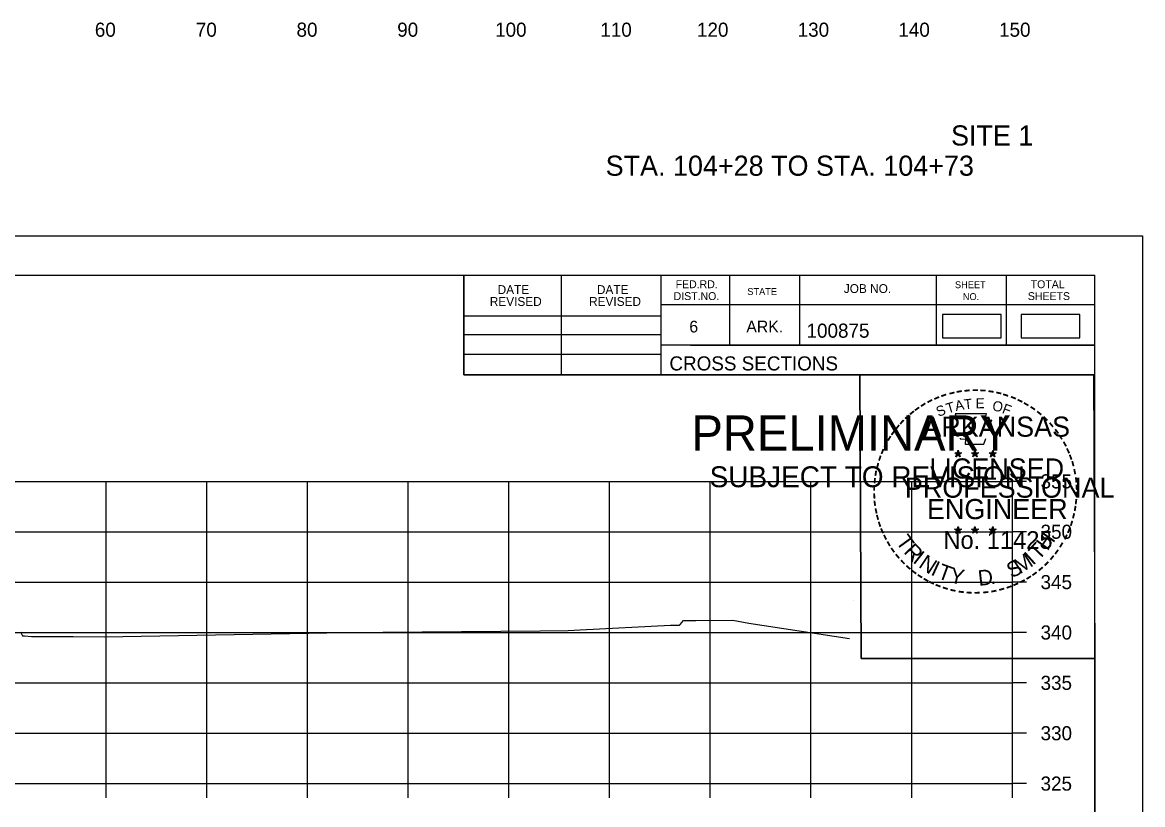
# Model space of a CAD drawing. Extents: x 1368122 to 1710785, y 373130 to 557566.
# Drawn here: x 1368740.6 to 1368851.8, y 373927.2 to 374004.9 of the extents above; entities that cross this region are included whole.
import ezdxf

# ---------------------------------------------------------------- set-up
doc = ezdxf.new("R2010")
doc.units = 0
for name, color, linetype in [('R_Axis', 7, 'Continuous'), ('R_Axis Annot', 7, 'Continuous'), ('R_Border', 7, 'Continuous'), ('R_Border PE', 7, 'Continuous'), ('R_Border Prem', 7, 'Continuous'), ('R_Draft', 7, 'Continuous'), ('R_Drive', 7, 'Continuous'), ('R_Exist Surface', 7, 'Continuous'), ('R_Grid', 7, 'Continuous'), ('R_No Plot', 7, 'Continuous')]:
    doc.layers.add(name, color=color, linetype=linetype)

msp = doc.modelspace()

# ---------------------------------------------------------------- linework, layer by layer
at = {"layer": 'R_Axis'}
for p, q in [((1368838.88, 373929.32), (1368838.88, 373959.32)), ((1368840.28, 373959.32), (1368838.88, 373959.32)), ((1368840.28, 373954.32), (1368838.88, 373954.32)), ((1368840.28, 373949.32), (1368838.88, 373949.32)), ((1368840.28, 373944.32), (1368838.88, 373944.32)), ((1368840.28, 373939.32), (1368838.88, 373939.32)), ((1368840.28, 373934.32), (1368838.88, 373934.32)), ((1368538.88, 373929.32), (1368838.88, 373929.32)), ((1368748.88, 373927.92), (1368748.88, 373929.32)), ((1368758.88, 373927.92), (1368758.88, 373929.32)), ((1368768.88, 373927.92), (1368768.88, 373929.32)), ((1368778.88, 373927.92), (1368778.88, 373929.32)), ((1368788.88, 373927.92), (1368788.88, 373929.32)), ((1368798.88, 373927.92), (1368798.88, 373929.32)), ((1368808.88, 373927.92), (1368808.88, 373929.32)), ((1368818.88, 373927.92), (1368818.88, 373929.32)), ((1368828.88, 373927.92), (1368828.88, 373929.32)), ((1368838.88, 373927.92), (1368838.88, 373929.32)), ((1368840.28, 373929.32), (1368838.88, 373929.32))]:
    msp.add_line(p, q, dxfattribs=at)
at = {"layer": 'R_Border'}
for p, q in [((1368530.88, 373979.78), (1368847.06, 373979.78)), ((1368784.42, 373969.9), (1368784.42, 373979.78)), ((1368794.1, 373969.9), (1368794.1, 373979.78)), ((1368803.96, 373979.78), (1368803.96, 373969.9)), ((1368810.8, 373979.78), (1368810.8, 373972.84)), ((1368817.74, 373979.78), (1368817.74, 373972.84)), ((1368831.32, 373979.78), (1368831.32, 373972.84)), ((1368838.26, 373979.78), (1368838.26, 373972.84)), ((1368847.06, 373774.32), (1368847.06, 373979.78)), ((1368847.06, 373976.84), (1368803.96, 373976.84)), ((1368847.06, 373976.86), (1368847.06, 373976.86)), ((1368784.42, 373975.76), (1368803.96, 373975.76)), ((1368784.42, 373973.9), (1368803.96, 373973.9)), ((1368784.42, 373971.96), (1368803.96, 373971.96)), ((1368847.06, 373972.84), (1368803.96, 373972.84)), ((1368806.92, 373972.84), (1368847.06, 373972.84)), ((1368847.06, 373969.9), (1368784.42, 373969.9))]:
    msp.add_line(p, q, dxfattribs=at)
at = {"layer": 'R_Border PE'}
for p, q in [((1368833.15, 373962.16), (1368833.49, 373962.05)), ((1368833.15, 373962.16), (1368833.4, 373962.11)), ((1368833.15, 373962.16), (1368833.38, 373962.04)), ((1368833.28, 373961.75), (1368833.49, 373962.05)), ((1368833.28, 373961.75), (1368833.4, 373961.99)), ((1368833.28, 373961.75), (1368833.49, 373961.97)), ((1368833.49, 373962.41), (1368833.45, 373962.16)), ((1368833.49, 373962.05), (1368833.49, 373962.41)), ((1368833.49, 373962.41), (1368833.54, 373962.16)), ((1368833.84, 373962.16), (1368833.49, 373962.05)), ((1368833.71, 373961.75), (1368833.49, 373962.05)), ((1368833.71, 373961.75), (1368833.49, 373961.96)), ((1368833.84, 373962.16), (1368833.56, 373962.11)), ((1368833.71, 373961.75), (1368833.57, 373962.04)), ((1368833.84, 373962.16), (1368833.64, 373962.06)), ((1368834.82, 373962.16), (1368835.16, 373962.05)), ((1368834.82, 373962.16), (1368835.07, 373962.11)), ((1368834.82, 373962.16), (1368835.05, 373962.04)), ((1368834.95, 373961.75), (1368835.16, 373962.05)), ((1368834.95, 373961.75), (1368835.07, 373961.99)), ((1368834.95, 373961.75), (1368835.16, 373961.97)), ((1368835.16, 373962.41), (1368835.12, 373962.16)), ((1368835.16, 373962.05), (1368835.16, 373962.41)), ((1368835.16, 373962.41), (1368835.21, 373962.16)), ((1368835.51, 373962.16), (1368835.16, 373962.05)), ((1368835.38, 373961.75), (1368835.16, 373962.05)), ((1368835.38, 373961.75), (1368835.16, 373961.96)), ((1368835.51, 373962.16), (1368835.23, 373962.11)), ((1368835.38, 373961.75), (1368835.24, 373962.04)), ((1368835.51, 373962.16), (1368835.31, 373962.06)), ((1368836.58, 373962.15), (1368836.93, 373962.04)), ((1368836.58, 373962.15), (1368836.83, 373962.1)), ((1368836.58, 373962.15), (1368836.82, 373962.02)), ((1368836.71, 373961.74), (1368836.93, 373962.04)), ((1368836.71, 373961.74), (1368836.84, 373961.98)), ((1368836.71, 373961.74), (1368836.93, 373961.96)), ((1368836.93, 373962.4), (1368836.89, 373962.15)), ((1368836.93, 373962.04), (1368836.93, 373962.4)), ((1368836.93, 373962.4), (1368836.98, 373962.15)), ((1368837.28, 373962.15), (1368836.93, 373962.04)), ((1368837.14, 373961.74), (1368836.93, 373962.04)), ((1368837.14, 373961.74), (1368836.93, 373961.95)), ((1368837.28, 373962.15), (1368836.99, 373962.1)), ((1368837.14, 373961.74), (1368837, 373962.03)), ((1368837.28, 373962.15), (1368837.07, 373962.04)), ((1368833.14, 373954.59), (1368833.49, 373954.47)), ((1368833.14, 373954.59), (1368833.39, 373954.54)), ((1368833.14, 373954.59), (1368833.38, 373954.46)), ((1368833.27, 373954.18), (1368833.49, 373954.47)), ((1368833.27, 373954.18), (1368833.4, 373954.42)), ((1368833.27, 373954.18), (1368833.49, 373954.39)), ((1368833.49, 373954.84), (1368833.45, 373954.59)), ((1368833.49, 373954.47), (1368833.49, 373954.84)), ((1368833.49, 373954.84), (1368833.54, 373954.59)), ((1368833.84, 373954.59), (1368833.49, 373954.47)), ((1368833.7, 373954.18), (1368833.49, 373954.47)), ((1368833.7, 373954.18), (1368833.49, 373954.39)), ((1368833.84, 373954.59), (1368833.55, 373954.54)), ((1368833.7, 373954.18), (1368833.57, 373954.47)), ((1368833.84, 373954.59), (1368833.63, 373954.48)), ((1368834.81, 373954.59), (1368835.16, 373954.47)), ((1368834.81, 373954.59), (1368835.06, 373954.54)), ((1368834.81, 373954.59), (1368835.05, 373954.46)), ((1368834.94, 373954.18), (1368835.16, 373954.47)), ((1368834.94, 373954.18), (1368835.07, 373954.42)), ((1368834.94, 373954.18), (1368835.16, 373954.39)), ((1368835.16, 373954.84), (1368835.12, 373954.59)), ((1368835.16, 373954.47), (1368835.16, 373954.84)), ((1368835.16, 373954.84), (1368835.21, 373954.59)), ((1368835.51, 373954.59), (1368835.16, 373954.47)), ((1368835.37, 373954.18), (1368835.16, 373954.47)), ((1368835.37, 373954.18), (1368835.16, 373954.39)), ((1368835.51, 373954.59), (1368835.22, 373954.54)), ((1368835.37, 373954.18), (1368835.24, 373954.47)), ((1368835.51, 373954.59), (1368835.3, 373954.48)), ((1368836.58, 373954.58), (1368836.93, 373954.46)), ((1368836.58, 373954.58), (1368836.83, 373954.53)), ((1368836.58, 373954.58), (1368836.81, 373954.45)), ((1368836.71, 373954.17), (1368836.93, 373954.46)), ((1368836.71, 373954.17), (1368836.84, 373954.41)), ((1368836.71, 373954.17), (1368836.92, 373954.38)), ((1368836.93, 373954.83), (1368836.89, 373954.58)), ((1368837.14, 373954.17), (1368836.92, 373954.38)), ((1368836.93, 373954.46), (1368836.93, 373954.83)), ((1368836.93, 373954.83), (1368836.98, 373954.58)), ((1368837.27, 373954.58), (1368836.93, 373954.46)), ((1368837.14, 373954.17), (1368836.93, 373954.46)), ((1368837.27, 373954.58), (1368836.99, 373954.53)), ((1368837.14, 373954.17), (1368837, 373954.46)), ((1368837.27, 373954.58), (1368837.07, 373954.47))]:
    msp.add_line(p, q, dxfattribs=at)
for points in [[(1368833.19, 373966.04), (1368833.46, 373965.21)], [(1368836.7, 373965.11), (1368836.84, 373965.4), (1368836.15, 373965.37), (1368836.3, 373966.04), (1368833.19, 373966.04)], [(1368833.68, 373963.61), (1368833.68, 373963.53), (1368834.24, 373963.51), (1368834.19, 373963.03), (1368836.06, 373963.03), (1368836.26, 373963.57)], [(1368833.49, 373962.41), (1368833.71, 373961.75), (1368833.15, 373962.16), (1368833.84, 373962.16), (1368833.28, 373961.75), (1368833.49, 373962.41)], [(1368835.16, 373962.41), (1368835.38, 373961.75), (1368834.82, 373962.16), (1368835.51, 373962.16), (1368834.95, 373961.75), (1368835.16, 373962.41)], [(1368836.93, 373962.4), (1368837.14, 373961.74), (1368836.58, 373962.15), (1368837.28, 373962.15), (1368836.71, 373961.74), (1368836.93, 373962.4)], [(1368833.49, 373954.84), (1368833.7, 373954.18), (1368833.14, 373954.59), (1368833.84, 373954.59), (1368833.27, 373954.18), (1368833.49, 373954.84)], [(1368835.16, 373954.84), (1368835.37, 373954.18), (1368834.81, 373954.59), (1368835.51, 373954.59), (1368834.94, 373954.18), (1368835.16, 373954.84)], [(1368836.93, 373954.83), (1368837.14, 373954.17), (1368836.58, 373954.58), (1368837.27, 373954.58), (1368836.71, 373954.17), (1368836.93, 373954.83)]]:
    msp.add_lwpolyline(points, dxfattribs=at)
for centre, radius in [((1368833.49, 373962.05), 0.172), ((1368833.49, 373962.05), 0.145), ((1368833.49, 373962.05), 0.116), ((1368833.49, 373962.05), 0.0991), ((1368833.49, 373962.05), 0.0747), ((1368833.49, 373962.05), 0.0495), ((1368833.49, 373962.05), 0.0296), ((1368835.16, 373962.05), 0.172), ((1368835.16, 373962.05), 0.145), ((1368835.16, 373962.05), 0.116), ((1368835.16, 373962.05), 0.0991), ((1368835.16, 373962.05), 0.0747), ((1368835.16, 373962.05), 0.0495), ((1368835.16, 373962.05), 0.0296), ((1368836.93, 373962.03), 0.172), ((1368836.93, 373962.03), 0.145), ((1368836.93, 373962.03), 0.116), ((1368836.93, 373962.03), 0.0991), ((1368836.93, 373962.03), 0.0747), ((1368836.93, 373962.03), 0.0495), ((1368836.93, 373962.03), 0.0296), ((1368833.49, 373954.47), 0.172), ((1368833.49, 373954.47), 0.145), ((1368833.49, 373954.47), 0.116), ((1368833.49, 373954.47), 0.0991), ((1368833.49, 373954.47), 0.0747), ((1368833.49, 373954.47), 0.0495), ((1368833.49, 373954.47), 0.0296), ((1368835.16, 373954.47), 0.172), ((1368835.16, 373954.47), 0.145), ((1368835.16, 373954.47), 0.116), ((1368835.16, 373954.47), 0.0991), ((1368835.16, 373954.47), 0.0747), ((1368835.16, 373954.47), 0.0495), ((1368835.16, 373954.47), 0.0296), ((1368836.93, 373954.46), 0.172), ((1368836.93, 373954.46), 0.145), ((1368836.93, 373954.46), 0.116), ((1368836.93, 373954.46), 0.0991), ((1368836.93, 373954.46), 0.0747), ((1368836.93, 373954.46), 0.0495), ((1368836.93, 373954.46), 0.0296)]:
    msp.add_circle(centre, radius, dxfattribs=at)
at = {"layer": 'R_Drive'}
for points in [[(1368831.93, 373973.58), (1368837.77, 373973.58), (1368837.77, 373975.89), (1368831.93, 373975.89)], [(1368839.74, 373973.58), (1368845.58, 373973.58), (1368845.58, 373975.89), (1368839.74, 373975.89)]]:
    msp.add_lwpolyline(points, close=True, dxfattribs=at)
at = {"layer": 'R_Exist Surface'}
msp.add_lwpolyline([(1368740.37, 373944.38), (1368740.59, 373944), (1368740.77, 373943.98), (1368741.48, 373943.93), (1368745.6, 373943.91), (1368748.68, 373943.9), (1368772.65, 373944.31), (1368776.37, 373944.36), (1368791.99, 373944.49), (1368794.77, 373944.52), (1368795.95, 373944.57), (1368804.93, 373945.06), (1368805.69, 373945.05), (1368805.82, 373945.05), (1368805.89, 373945.12), (1368806.22, 373945.51), (1368806.29, 373945.51), (1368806.62, 373945.51), (1368807.45, 373945.52), (1368811.11, 373945.55), (1368812.7, 373945.23), (1368822.71, 373943.72)], dxfattribs=at)
at = {"layer": 'R_Grid'}
for p, q in [((1368538.88, 373959.32), (1368838.88, 373959.32)), ((1368748.88, 373929.32), (1368748.88, 373959.32)), ((1368758.88, 373929.32), (1368758.88, 373959.32)), ((1368768.88, 373929.32), (1368768.88, 373959.32)), ((1368778.88, 373929.32), (1368778.88, 373959.32)), ((1368788.88, 373929.32), (1368788.88, 373959.32)), ((1368798.88, 373929.32), (1368798.88, 373959.32)), ((1368808.88, 373929.32), (1368808.88, 373959.32)), ((1368818.88, 373929.32), (1368818.88, 373959.32)), ((1368828.88, 373929.32), (1368828.88, 373959.32)), ((1368838.88, 373929.32), (1368838.88, 373959.32)), ((1368538.88, 373954.32), (1368838.88, 373954.32)), ((1368538.88, 373949.32), (1368838.88, 373949.32)), ((1368538.88, 373944.32), (1368838.88, 373944.32)), ((1368538.88, 373939.32), (1368838.88, 373939.32)), ((1368538.88, 373934.32), (1368838.88, 373934.32)), ((1368538.88, 373929.32), (1368838.88, 373929.32))]:
    msp.add_line(p, q, dxfattribs=at)
at = {"layer": 'R_No Plot'}
for p, q in [((1368518.48, 373983.68), (1368851.81, 373983.68)), ((1368823.09, 373947.45), (1368823.09, 373947.45))]:
    msp.add_line(p, q, dxfattribs=at)
for points in [[(1368518.47, 373983.68), (1368851.81, 373983.68), (1368851.81, 373770.34), (1368518.47, 373770.34)], [(1368764.8, 373979.78), (1368784.42, 373979.78), (1368784.42, 373969.9), (1368800.53, 373969.9), (1368823.73, 373969.9), (1368823.85, 373941.75), (1368847.06, 373941.75), (1368847.06, 373774.32), (1368530.88, 373774.32), (1368530.88, 373979.78)], [(1368823.73, 373969.9), (1368846.94, 373969.9), (1368847.06, 373941.75), (1368823.85, 373941.75)]]:
    msp.add_lwpolyline(points, close=True, dxfattribs=at)

# ---------------------------------------------------------------- texts
at = {"layer": 'R_Axis Annot'}
for s, p in [('60', (1368747.76, 374003.46)), ('70', (1368757.79, 374003.46)), ('80', (1368767.79, 374003.46)), ('90', (1368777.79, 374003.46)), ('100', (1368787.51, 374003.46)), ('110', (1368797.96, 374003.46)), ('120', (1368807.56, 374003.46)), ('130', (1368817.56, 374003.46)), ('140', (1368827.56, 374003.46)), ('150', (1368837.56, 374003.46)), ('355', (1368841.68, 373958.62)), ('350', (1368841.68, 373953.62)), ('345', (1368841.68, 373948.62)), ('340', (1368841.68, 373943.62)), ('335', (1368841.68, 373938.62)), ('330', (1368841.68, 373933.62)), ('325', (1368841.68, 373928.62))]:
    msp.add_text(s, height=1.4, dxfattribs=at).set_placement(p)
at = {"layer": 'R_Border'}
for s, height, p in [('DATE', 0.879, (1368787.76, 373977.92)), ('DATE', 0.879, (1368797.62, 373977.92)), ('FED.RD.', 0.782, (1368805.44, 373978.5)), ('JOB NO.', 0.879, (1368822.14, 373978.02)), ('SHEET', 0.684, (1368833.18, 373978.5)), ('TOTAL', 0.782, (1368840.7, 373978.5)), ('REVISED', 0.879, (1368786.98, 373976.74)), ('REVISED', 0.879, (1368796.84, 373976.74)), ('DIST.NO.', 0.782, (1368805.24, 373977.32)), ('STATE', 0.684, (1368812.56, 373977.82)), ('NO.', 0.684, (1368833.96, 373977.32)), ('SHEETS', 0.782, (1368840.42, 373977.32)), ('6', 1.17, (1368806.8, 373974.1)), ('ARK.', 1.172, (1368812.46, 373974.1)), ('100875', 1.4, (1368818.44, 373973.58)), ('CROSS SECTIONS', 1.4, (1368804.82, 373970.33))]:
    msp.add_text(s, height=height, rotation=360, dxfattribs=at).set_placement(p)
at = {"layer": 'R_Border PE'}
for s, height, rotation, p in [('-', 1.6, 28.7918, (1368830.67, 373966.58)), ('-', 1.6, 24.3072, (1368831.3, 373966.89)), ('-', 1.6, 19.1761, (1368831.93, 373967.16)), ('-', 1.6, 13.6301, (1368832.68, 373967.4)), ('-', 1.6, 10.2193, (1368833.36, 373967.57)), ('T', 1, 6.0228, (1368834.13, 373966.46)), ('-', 1.6, 5.8968, (1368834.09, 373967.68)), ('-', 1.6, 0.1862, (1368834.86, 373967.75)), ('E', 1, 0.8323, (1368835.24, 373966.57)), ('-', 1.6, 357.743, (1368835.59, 373967.74)), ('-', 1.6, 352.1617, (1368836.33, 373967.68)), ('-', 1.6, 347.2049, (1368837.05, 373967.57)), ('-', 1.6, 342.3362, (1368837.68, 373967.41)), ('-', 1.6, 337.8551, (1368838.42, 373967.19)), ('-', 1.6, 334.1211, (1368839.05, 373966.92)), ('-', 1.6, 36.2317, (1368829.49, 373965.81)), ('-', 1.6, 34.0636, (1368830.07, 373966.21)), ('S', 1, 21.594, (1368831.54, 373965.71)), ('T', 1, 16.4036, (1368832.46, 373966.05)), ('A', 1, 11.2132, (1368833.28, 373966.3)), ('O', 1, 350.4515, (1368836.84, 373966.36)), ('F', 1, 340.0707, (1368837.79, 373966.13)), ('-', 1.6, 329.6409, (1368839.63, 373966.63)), ('-', 1.6, 325.8627, (1368840.27, 373966.27)), ('-', 1.6, 48.423, (1368828.14, 373964.54)), ('-', 1.6, 42.9622, (1368828.58, 373965.02)), ('-', 1.6, 38.9507, (1368829.02, 373965.43)), ('ARKANSAS', 2, 360, (1368830.04, 373963.75)), ('-', 1.6, 320.5297, (1368840.88, 373965.85)), ('-', 1.6, 315.5786, (1368841.48, 373965.36)), ('-', 1.6, 54.2325, (1368827.32, 373963.49)), ('-', 1.6, 50.6142, (1368827.73, 373964.05)), ('-', 1.6, 309.8797, (1368842.05, 373964.81)), ('-', 1.6, 306.6522, (1368842.58, 373964.21)), ('-', 1.6, 62.8713, (1368826.68, 373962.35)), ('-', 1.6, 58.0706, (1368826.99, 373962.96)), ('-', 1.4, 303.6753, (1368843.06, 373963.64)), ('-', 1.6, 299.6684, (1368843.38, 373963.03)), ('-', 1.6, 67.7743, (1368826.42, 373961.73)), ('DWB', 0.01, 360, (1368833.48, 373962.04)), ('DWB', 0.01, 360, (1368835.15, 373962.04)), ('DWB', 0.01, 360, (1368836.92, 373962.03)), ('-', 1.6, 294.6628, (1368843.7, 373962.42)), ('-', 1.6, 290.5728, (1368843.96, 373961.84)), ('-', 1.6, 75.461, (1368826.01, 373960.39)), ('-', 1.6, 72.3945, (1368826.2, 373961.1)), ('LICENSED', 2, 360, (1368830.64, 373959.6)), ('-', 1.6, 285.1233, (1368844.2, 373961.26)), ('-', 1.6, 81.2013, (1368825.87, 373959.68)), ('PROFESSIONAL', 2, 360, (1368828.21, 373957.7)), ('-', 1.6, 280.5493, (1368844.4, 373960.52)), ('-', 1.6, 276.5962, (1368844.56, 373959.75)), ('-', 1.6, 89.0622, (1368825.77, 373958.29)), ('-', 1.6, 85.1863, (1368825.8, 373958.99)), ('-', 1.6, 274.3301, (1368844.62, 373959.03)), ('-', 1.6, 94.1959, (1368825.81, 373957.56)), ('ENGINEER', 2, 360, (1368830.4, 373955.57)), ('-', 1.6, 263.5172, (1368844.63, 373957.73)), ('-', 1.6, 269.9407, (1368844.65, 373958.4)), ('-', 1.6, 98.9479, (1368825.88, 373956.89)), ('-', 1.6, 101.7149, (1368826.02, 373956.16)), ('-', 1.6, 260.9953, (1368844.56, 373957.08)), ('-', 1.6, 105.4578, (1368826.18, 373955.57)), ('-', 1.6, 109.0874, (1368826.39, 373954.93)), ('-', 1.6, 252.8681, (1368844.27, 373955.68)), ('-', 1.6, 255.7626, (1368844.45, 373956.4)), ('-', 1.6, 114.0643, (1368826.65, 373954.34)), ('T', 1.54, 306.0406, (1368827.25, 373953.31)), ('No. 11425', 1.757, 360, (1368832.03, 373952.62)), ('DWB', 0.01, 360, (1368833.48, 373954.47)), ('DWB', 0.01, 360, (1368835.15, 373954.47)), ('DWB', 0.01, 360, (1368836.91, 373954.46)), ('H', 1.54, 54.6088, (1368842.37, 373952.35)), ('-', 1.6, 247.8887, (1368844.05, 373955.01)), ('-', 1.6, 115.7289, (1368826.95, 373953.72)), ('-', 1.6, 120.4471, (1368827.31, 373953.13)), ('R', 1.54, 314.005, (1368828.01, 373952.26)), ('T', 1.54, 46.6444, (1368841.48, 373951.41)), ('-', 1.6, 239.0712, (1368843.39, 373953.63)), ('-', 1.6, 244.6197, (1368843.79, 373954.38)), ('-', 1.6, 125.8934, (1368827.71, 373952.57)), ('-', 1.6, 130.7181, (1368828.17, 373952.02)), ('I', 1.54, 321.9694, (1368828.91, 373951.33)), ('N', 1.54, 326.5002, (1368829.48, 373950.86)), ('M', 1.54, 32.6563, (1368839.63, 373950.08)), ('I', 1.54, 42.1136, (1368840.92, 373950.93)), ('-', 1.6, 231.2538, (1368842.56, 373952.41)), ('-', 1.6, 233.8452, (1368842.99, 373952.97)), ('-', 1.6, 134.2238, (1368828.69, 373951.48)), ('-', 1.6, 138.9338, (1368829.22, 373951.01)), ('I', 1.54, 335.3603, (1368830.69, 373950.08)), ('T', 1.54, 339.8912, (1368831.35, 373949.75)), ('S', 1.54, 26.9312, (1368838.8, 373949.67)), ('-', 1.6, 221.0851, (1368841.56, 373951.33)), ('-', 1.6, 225.7653, (1368842.08, 373951.84)), ('-', 1.6, 144.6463, (1368829.77, 373950.61)), ('-', 1.6, 148.0898, (1368830.33, 373950.24)), ('-', 1.6, 151.5704, (1368830.91, 373949.91)), ('Y', 1.54, 347.8556, (1368832.57, 373949.3)), ('D', 1.54, 6.3969, (1368835.55, 373948.94)), ('-', 1.6, 212.2491, (1368840.48, 373950.48)), ('-', 1.6, 215.7363, (1368841.01, 373950.86)), ('-', 1.6, 154.6002, (1368831.43, 373949.66)), ('-', 1.6, 158.5612, (1368832.06, 373949.41)), ('-', 1.6, 162.7983, (1368832.74, 373949.2)), ('-', 1.6, 167.5555, (1368833.46, 373949.03)), ('.', 1.54, 13.7642, (1368836.74, 373949.07)), ('-', 1.6, 195.4743, (1368838, 373949.3)), ('-', 1.6, 200.7184, (1368838.67, 373949.54)), ('-', 1.6, 204.2516, (1368839.29, 373949.81)), ('-', 1.6, 207.3568, (1368839.92, 373950.13)), ('-', 1.6, 173.1155, (1368834.23, 373948.92)), ('-', 1.6, 176.5183, (1368834.98, 373948.87)), ('-', 1.6, 181.5918, (1368835.72, 373948.89)), ('-', 1.6, 185.8167, (1368836.53, 373948.96)), ('-', 1.6, 191.2858, (1368837.27, 373949.1))]:
    msp.add_text(s, height=height, rotation=rotation, dxfattribs=at).set_placement(p)
at = {"layer": 'R_Border Prem'}
for s, height, p in [('PRELIMINARY', 3.5, (1368807.01, 373962.37)), ('DWB', 0.01, (1368807.76, 373964.22)), ('SUBJECT TO REVISION', 2.0751, (1368808.82, 373958.74))]:
    msp.add_text(s, height=height, rotation=360, dxfattribs=at).set_placement(p)
at = {"layer": 'R_Draft'}
for s, p in [('SITE 1', (1368832.79, 373992.66)), ('STA. 104+28 TO STA. 104+73', (1368798.49, 373989.66))]:
    msp.add_text(s, height=2, dxfattribs=at).set_placement(p)

doc.saveas('drawing.dxf')
